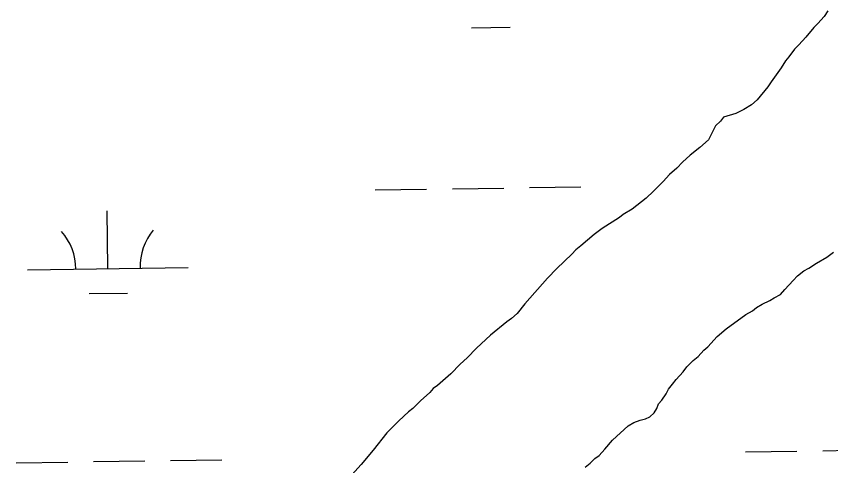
# Model space of a CAD drawing. Extents: x 3807117 to 3845308, y 337856 to 363736.
# Drawn here: x 3842125 to 3842632, y 350525 to 350805 of the extents above; entities that cross this region are included whole.
import ezdxf

# ---------------------------------------------------------------- set-up
doc = ezdxf.new("R2010")
doc.units = 0
doc.layers.add('V-TOPO-SHOR', color=7, linetype='Continuous')
doc.layers.add('V-WETL-SWMP', color=7, linetype='Continuous')

msp = doc.modelspace()

# ---------------------------------------------------------------- linework, layer by layer
at = {"layer": 'V-TOPO-SHOR'}
for p, q in [((3842630, 350808.24), (3842627.66, 350804.65)), ((3842627.66, 350804.65), (3842623.73, 350800.26)), ((3842621.38, 350797.86), (3842616.28, 350791.86)), ((3842623.73, 350800.26), (3842621.38, 350797.86)), ((3842616.28, 350791.86), (3842611.96, 350787.07)), ((3842609.21, 350784.27), (3842605.69, 350779.48)), ((3842611.96, 350787.07), (3842609.21, 350784.27)), ((3842605.69, 350779.48), (3842603.73, 350777.08)), ((3842600.99, 350772.7), (3842594.73, 350763.92)), ((3842603.73, 350777.08), (3842600.99, 350772.7)), ((3842594.73, 350763.92), (3842592.77, 350760.73)), ((3842592.77, 350760.73), (3842586.11, 350752.74)), ((3842586.11, 350752.74), (3842582.57, 350749.54)), ((3842582.57, 350749.54), (3842577.84, 350746.72)), ((3842565.2, 350741.85), (3842563.23, 350739.45)), ((3842572.71, 350744.29), (3842565.2, 350741.85)), ((3842577.84, 350746.72), (3842572.71, 350744.29)), ((3842563.23, 350739.45), (3842560.09, 350736.65)), ((3842560.09, 350736.65), (3842555.81, 350727.89)), ((3842555.81, 350727.89), (3842550.3, 350723.08)), ((3842550.3, 350723.08), (3842544.4, 350718.27)), ((3842544.4, 350718.27), (3842539.68, 350713.87)), ((3842539.68, 350713.87), (3842536.15, 350710.27)), ((3842536.15, 350710.27), (3842531.43, 350706.26)), ((3842527.5, 350701.86), (3842521.61, 350695.86)), ((3842531.43, 350706.26), (3842527.5, 350701.86)), ((3842516.89, 350691.46), (3842508.23, 350684.64)), ((3842521.61, 350695.86), (3842516.89, 350691.46)), ((3842502.71, 350681.42), (3842500.35, 350679.42)), ((3842508.23, 350684.64), (3842502.71, 350681.42)), ((3842500.35, 350679.42), (3842489.71, 350672.58)), ((3842489.71, 350672.58), (3842484.59, 350668.97)), ((3842484.59, 350668.97), (3842476.33, 350661.76)), ((3842476.33, 350661.76), (3842473.18, 350659.35)), ((3842470.83, 350656.55), (3842461.4, 350647.75)), ((3842473.18, 350659.35), (3842470.83, 350656.55)), ((3842629.34, 350654.72), (3842633.67, 350657.93)), ((3842618.3, 350647.88), (3842623.03, 350651.1)), ((3842623.03, 350651.1), (3842629.34, 350654.72)), ((3842461.4, 350647.75), (3842455.5, 350641.75)), ((3842611.21, 350643.06), (3842615.15, 350646.27)), ((3842615.15, 350646.27), (3842618.3, 350647.88)), ((3842455.5, 350641.75), (3842441.38, 350625.76)), ((3842608.46, 350640.26), (3842611.21, 350643.06)), ((3842603.36, 350634.66), (3842608.46, 350640.26)), ((3842596.67, 350629.45), (3842600.61, 350631.47)), ((3842600.61, 350631.47), (3842603.36, 350634.66)), ((3842441.38, 350625.76), (3842436.68, 350619.77)), ((3842585.62, 350623.4), (3842589.17, 350625.42)), ((3842589.17, 350625.42), (3842593.91, 350627.84)), ((3842593.91, 350627.84), (3842596.67, 350629.45)), ((3842578.92, 350618.98), (3842583.26, 350621.4)), ((3842583.26, 350621.4), (3842585.62, 350623.4)), ((3842433.14, 350616.57), (3842430.38, 350614.56)), ((3842436.68, 350619.77), (3842433.14, 350616.57)), ((3842566.71, 350610.15), (3842578.92, 350618.98)), ((3842430.38, 350614.56), (3842420.15, 350606.14)), ((3842561.21, 350605.34), (3842566.71, 350610.15)), ((3842420.15, 350606.14), (3842411.5, 350598.14)), ((3842555.32, 350598.95), (3842561.21, 350605.34)), ((3842411.5, 350598.14), (3842405.61, 350592.14)), ((3842549.43, 350592.95), (3842552.96, 350596.94)), ((3842552.96, 350596.94), (3842555.32, 350598.95)), ((3842405.61, 350592.14), (3842401.28, 350588.13)), ((3842542.35, 350586.54), (3842546.28, 350590.54)), ((3842546.28, 350590.54), (3842549.43, 350592.95)), ((3842401.28, 350588.13), (3842395.39, 350582.13)), ((3842540, 350583.35), (3842542.35, 350586.54)), ((3842395.39, 350582.13), (3842387.13, 350574.92)), ((3842535.68, 350578.55), (3842540, 350583.35)), ((3842387.13, 350574.92), (3842384.38, 350572.92)), ((3842530.98, 350572.56), (3842533.33, 350575.75)), ((3842533.33, 350575.75), (3842535.68, 350578.55)), ((3842382.42, 350570.52), (3842376.52, 350565.31)), ((3842384.38, 350572.92), (3842382.42, 350570.52)), ((3842526.68, 350565.78), (3842529.42, 350569.77)), ((3842529.42, 350569.77), (3842530.98, 350572.56)), ((3842376.52, 350565.31), (3842371.8, 350560.51)), ((3842524.72, 350563.39), (3842526.68, 350565.78)), ((3842371.8, 350560.51), (3842369.05, 350558.51)), ((3842522, 350557.81), (3842523.56, 350560.6)), ((3842523.56, 350560.6), (3842524.72, 350563.39)), ((3842369.05, 350558.51), (3842363.15, 350552.9)), ((3842516.48, 350554.19), (3842519.24, 350555.41)), ((3842519.24, 350555.41), (3842522, 350557.81)), ((3842363.15, 350552.9), (3842355.69, 350545.3)), ((3842495.99, 350540.93), (3842505.82, 350549.74)), ((3842505.82, 350549.74), (3842509.37, 350551.75)), ((3842509.37, 350551.75), (3842513.32, 350553.37)), ((3842513.32, 350553.37), (3842516.48, 350554.19)), ((3842355.69, 350545.3), (3842347.06, 350534.52)), ((3842491.28, 350535.33), (3842495.99, 350540.93)), ((3842347.06, 350534.52), (3842339.61, 350525.73)), ((3842487.75, 350531.34), (3842491.28, 350535.33)), ((3842482.24, 350526.53), (3842484.99, 350529.33)), ((3842484.99, 350529.33), (3842487.75, 350531.34)), ((3842339.61, 350525.73), (3842333.73, 350519.34)), ((3842479.09, 350524.12), (3842482.24, 350526.53))]:
    msp.add_line(p, q, dxfattribs=at)
at = {"layer": 'V-WETL-SWMP'}
for p, q in [((3842408.29, 350797.53), (3842432.29, 350797.89)), ((3842348.39, 350696.62), (3842380.38, 350697.1)), ((3842396.38, 350697.34), (3842428.38, 350697.82)), ((3842444.38, 350698.06), (3842476.37, 350698.54)), ((3842182.04, 350647.69), (3842181.5, 350683.69)), ((3842629.34, 350654.72), (3842633.67, 350657.93)), ((3842618.3, 350647.88), (3842623.03, 350651.1)), ((3842623.03, 350651.1), (3842629.34, 350654.72)), ((3842132.04, 350646.94), (3842232.03, 350648.44)), ((3842611.21, 350643.06), (3842615.15, 350646.27)), ((3842615.15, 350646.27), (3842618.3, 350647.88)), ((3842608.46, 350640.26), (3842611.21, 350643.06)), ((3842603.36, 350634.66), (3842608.46, 350640.26)), ((3842170.27, 350632.08), (3842194.27, 350632.44)), ((3842596.67, 350629.45), (3842600.61, 350631.47)), ((3842600.61, 350631.47), (3842603.36, 350634.66)), ((3842585.62, 350623.4), (3842589.17, 350625.42)), ((3842589.17, 350625.42), (3842593.91, 350627.84)), ((3842593.91, 350627.84), (3842596.67, 350629.45)), ((3842578.92, 350618.98), (3842583.26, 350621.4)), ((3842583.26, 350621.4), (3842585.62, 350623.4)), ((3842566.71, 350610.15), (3842578.92, 350618.98)), ((3842561.21, 350605.34), (3842566.71, 350610.15)), ((3842555.32, 350598.95), (3842561.21, 350605.34)), ((3842549.43, 350592.95), (3842552.96, 350596.94)), ((3842552.96, 350596.94), (3842555.32, 350598.95)), ((3842542.35, 350586.54), (3842546.28, 350590.54)), ((3842546.28, 350590.54), (3842549.43, 350592.95)), ((3842540, 350583.35), (3842542.35, 350586.54)), ((3842535.68, 350578.55), (3842540, 350583.35)), ((3842530.98, 350572.56), (3842533.33, 350575.75)), ((3842533.33, 350575.75), (3842535.68, 350578.55)), ((3842526.68, 350565.78), (3842529.42, 350569.77)), ((3842529.42, 350569.77), (3842530.98, 350572.56)), ((3842524.72, 350563.39), (3842526.68, 350565.78)), ((3842522, 350557.81), (3842523.56, 350560.6)), ((3842523.56, 350560.6), (3842524.72, 350563.39)), ((3842516.48, 350554.19), (3842519.24, 350555.41)), ((3842519.24, 350555.41), (3842522, 350557.81)), ((3842495.99, 350540.93), (3842505.82, 350549.74)), ((3842505.82, 350549.74), (3842509.37, 350551.75)), ((3842509.37, 350551.75), (3842513.32, 350553.37)), ((3842513.32, 350553.37), (3842516.48, 350554.19)), ((3842491.28, 350535.33), (3842495.99, 350540.93)), ((3842487.75, 350531.34), (3842491.28, 350535.33)), ((3842578.86, 350533.55), (3842610.85, 350534.03)), ((3842626.85, 350534.27), (3842658.85, 350534.75)), ((3842482.24, 350526.53), (3842484.99, 350529.33)), ((3842484.99, 350529.33), (3842487.75, 350531.34)), ((3842125, 350526.75), (3842157, 350527.23)), ((3842172.99, 350527.47), (3842204.99, 350527.95)), ((3842220.99, 350528.19), (3842252.98, 350528.67)), ((3842479.09, 350524.12), (3842482.24, 350526.53))]:
    msp.add_line(p, q, dxfattribs=at)
for points in [[(3842630, 350808.24), (3842627.66, 350804.65), (3842623.73, 350800.26), (3842621.38, 350797.86), (3842616.28, 350791.86)], [(3842616.28, 350791.86), (3842611.96, 350787.07), (3842609.21, 350784.27), (3842605.69, 350779.48), (3842603.73, 350777.08), (3842600.99, 350772.7), (3842594.73, 350763.92), (3842592.77, 350760.73), (3842586.11, 350752.74), (3842582.57, 350749.54), (3842577.84, 350746.72), (3842572.71, 350744.29), (3842565.2, 350741.85), (3842563.23, 350739.45), (3842560.09, 350736.65), (3842555.81, 350727.89), (3842550.3, 350723.08), (3842544.4, 350718.27), (3842539.68, 350713.87), (3842536.15, 350710.27), (3842531.43, 350706.26), (3842527.5, 350701.86), (3842521.61, 350695.86), (3842516.89, 350691.46), (3842508.23, 350684.64), (3842502.71, 350681.42), (3842500.35, 350679.42), (3842489.71, 350672.58), (3842484.59, 350668.97), (3842476.33, 350661.76), (3842473.18, 350659.35), (3842470.83, 350656.55), (3842461.4, 350647.75), (3842455.5, 350641.75), (3842441.38, 350625.76), (3842436.68, 350619.77), (3842433.14, 350616.57), (3842430.38, 350614.56), (3842420.15, 350606.14), (3842411.5, 350598.14), (3842405.61, 350592.14), (3842401.28, 350588.13), (3842395.39, 350582.13), (3842387.13, 350574.92), (3842384.38, 350572.92), (3842382.42, 350570.52), (3842376.52, 350565.31), (3842371.8, 350560.51), (3842369.05, 350558.51), (3842363.15, 350552.9), (3842355.69, 350545.3), (3842347.06, 350534.52), (3842339.61, 350525.73), (3842333.73, 350519.34)]]:
    msp.add_lwpolyline(points, dxfattribs=at)
for centre, start, end in [((3842237.27, 350648.99), 140.0865, 181.6302), ((3842126.79, 350647.34), 0.0865, 41.6302)]:
    msp.add_arc(centre, 35.25, start, end, dxfattribs=at)

doc.saveas('drawing.dxf')
